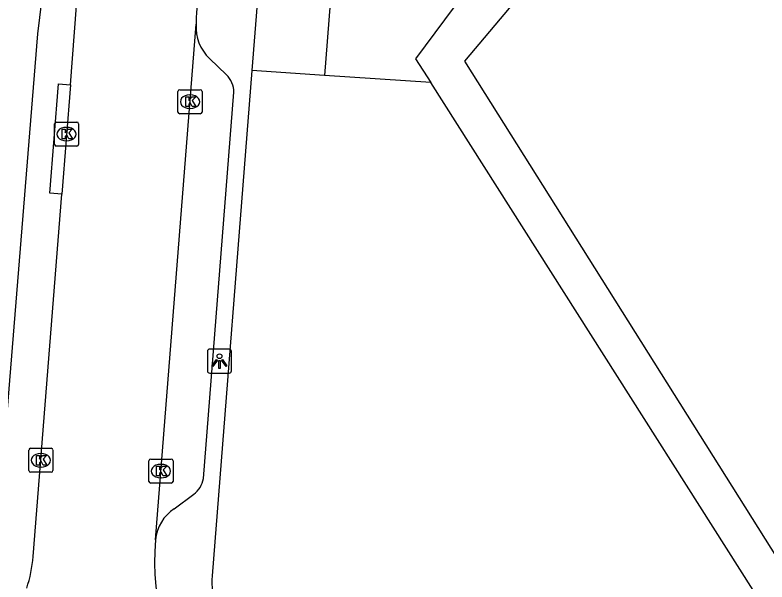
# Model space of a CAD drawing. Extents: x 157767 to 159171, y 387842 to 389425.
# Drawn here: x 158415.46 to 158446.64, y 388763.97 to 388787.49 of the extents above; entities that cross this region are included whole.
import ezdxf

# ---------------------------------------------------------------- set-up
doc = ezdxf.new("R2010")
doc.units = 0
for name, color, linetype in [('IMGEO_Groenvoorziening', 7, 'Continuous'), ('IMGEO_Kolk', 7, 'Continuous'), ('IMGEO_Lichtpunt', 7, 'Continuous'), ('IMGEO_Loofbos', 7, 'Continuous'), ('IMGEO_Rijbaan_lokaal_open', 7, 'Continuous'), ('IMGEO_Voetpad_open', 7, 'Continuous'), ('IMGEO_Waterloop', 7, 'Continuous')]:
    doc.layers.add(name, color=color, linetype=linetype)

msp = doc.modelspace()

# ---------------------------------------------------------------- linework, layer by layer
at = {"layer": 'IMGEO_Groenvoorziening'}
msp.add_lwpolyline([(158428.534, 388787.976), (158428.298, 388784.986)], dxfattribs=at)
at = {"layer": 'IMGEO_Kolk'}
for p, q in [((158422.216, 388783.467), (158422.216, 388784.319)), ((158422.291, 388784.393), (158423.143, 388784.393)), ((158423.217, 388784.319), (158423.217, 388783.467)), ((158422.704, 388784.173), (158422.729, 388784.173)), ((158422.727, 388783.613), (158422.702, 388783.613)), ((158423.143, 388783.393), (158422.291, 388783.393)), ((158417.169, 388783.049), (158418.021, 388783.049)), ((158417.094, 388782.123), (158417.094, 388782.975)), ((158417.582, 388782.829), (158417.607, 388782.829)), ((158418.095, 388782.975), (158418.095, 388782.123)), ((158417.605, 388782.269), (158417.58, 388782.269)), ((158418.021, 388782.049), (158417.169, 388782.049)), ((158416.029, 388768.592), (158416.029, 388769.444)), ((158416.104, 388769.518), (158416.956, 388769.518)), ((158416.517, 388769.298), (158416.542, 388769.298)), ((158417.03, 388769.444), (158417.03, 388768.592)), ((158421.01, 388768.141), (158421.01, 388768.993)), ((158421.085, 388769.067), (158421.937, 388769.067)), ((158422.011, 388768.993), (158422.011, 388768.141)), ((158416.54, 388768.738), (158416.515, 388768.738)), ((158421.498, 388768.847), (158421.523, 388768.847)), ((158416.956, 388768.518), (158416.104, 388768.518)), ((158421.937, 388768.067), (158421.085, 388768.067)), ((158421.521, 388768.287), (158421.496, 388768.287))]:
    msp.add_line(p, q, dxfattribs=at)
for points in [[(158422.216, 388783.467), (158422.216, 388784.319)], [(158422.291, 388784.393), (158423.143, 388784.393)], [(158423.217, 388784.319), (158423.217, 388783.467)], [(158422.537, 388784.093), (158422.66, 388784.093), (158422.66, 388783.942), (158422.79, 388784.093), (158422.954, 388784.093), (158422.808, 388783.942), (158422.961, 388783.693), (158422.809, 388783.693), (158422.724, 388783.857), (158422.66, 388783.79), (158422.66, 388783.693), (158422.537, 388783.693), (158422.537, 388784.093)], [(158423.143, 388783.393), (158422.291, 388783.393)], [(158417.169, 388783.049), (158418.021, 388783.049)], [(158417.094, 388782.123), (158417.094, 388782.975)], [(158417.415, 388782.749), (158417.538, 388782.749), (158417.538, 388782.598), (158417.668, 388782.749), (158417.832, 388782.749), (158417.686, 388782.598), (158417.839, 388782.349), (158417.687, 388782.349), (158417.602, 388782.513), (158417.538, 388782.446), (158417.538, 388782.349), (158417.415, 388782.349), (158417.415, 388782.749)], [(158418.095, 388782.975), (158418.095, 388782.123)], [(158418.021, 388782.049), (158417.169, 388782.049)], [(158416.029, 388768.592), (158416.029, 388769.444)], [(158416.104, 388769.518), (158416.956, 388769.518)], [(158417.03, 388769.444), (158417.03, 388768.592)], [(158416.35, 388769.218), (158416.473, 388769.218), (158416.473, 388769.067), (158416.603, 388769.218), (158416.767, 388769.218), (158416.621, 388769.067), (158416.774, 388768.818), (158416.622, 388768.818), (158416.537, 388768.982), (158416.473, 388768.915), (158416.473, 388768.818), (158416.35, 388768.818), (158416.35, 388769.218)], [(158421.01, 388768.141), (158421.01, 388768.993)], [(158421.085, 388769.067), (158421.937, 388769.067)], [(158422.011, 388768.993), (158422.011, 388768.141)], [(158421.331, 388768.767), (158421.454, 388768.767), (158421.454, 388768.616), (158421.584, 388768.767), (158421.748, 388768.767), (158421.602, 388768.616), (158421.755, 388768.367), (158421.603, 388768.367), (158421.518, 388768.531), (158421.454, 388768.464), (158421.454, 388768.367), (158421.331, 388768.367), (158421.331, 388768.767)], [(158416.956, 388768.518), (158416.104, 388768.518)], [(158421.937, 388768.067), (158421.085, 388768.067)]]:
    msp.add_lwpolyline(points, dxfattribs=at)
for centre, start, end in [((158422.293, 388784.317), 91.552, 178.448), ((158422.293, 388784.317), 91.552, 178.448), ((158423.141, 388784.317), 1.552, 88.448), ((158423.141, 388784.317), 1.552, 88.448), ((158422.293, 388783.469), 181.552, 268.448), ((158422.293, 388783.469), 181.552, 268.448), ((158423.141, 388783.469), 271.552, 358.448), ((158423.141, 388783.469), 271.552, 358.448), ((158417.171, 388782.973), 91.552, 178.448), ((158417.171, 388782.973), 91.552, 178.448), ((158418.019, 388782.973), 1.552, 88.448), ((158418.019, 388782.973), 1.552, 88.448), ((158417.171, 388782.125), 181.552, 268.448), ((158417.171, 388782.125), 181.552, 268.448), ((158418.019, 388782.125), 271.552, 358.448), ((158418.019, 388782.125), 271.552, 358.448), ((158416.106, 388769.442), 91.552, 178.448), ((158416.106, 388769.442), 91.552, 178.448), ((158416.954, 388769.442), 1.552, 88.448), ((158416.954, 388769.442), 1.552, 88.448), ((158421.087, 388768.991), 91.552, 178.448), ((158421.087, 388768.991), 91.552, 178.448), ((158421.935, 388768.991), 1.552, 88.448), ((158421.935, 388768.991), 1.552, 88.448), ((158416.106, 388768.594), 181.552, 268.448), ((158416.106, 388768.594), 181.552, 268.448), ((158416.954, 388768.594), 271.552, 358.448), ((158416.954, 388768.594), 271.552, 358.448), ((158421.087, 388768.143), 181.552, 268.448), ((158421.087, 388768.143), 181.552, 268.448), ((158421.935, 388768.143), 271.552, 358.448), ((158421.935, 388768.143), 271.552, 358.448)]:
    msp.add_arc(centre, 0.0765, start, end, dxfattribs=at)
for centre, major_axis, ratio, start_param, end_param in [((158422.703, 388783.893), (-0.387, 0.002), 0.722429, 4.712389, 7.853982), ((158422.728, 388783.893), (-0.39, 0.002), 0.717154, 1.570796, 4.712389), ((158417.581, 388782.549), (-0.387, 0.002), 0.722429, 4.712389, 7.853982), ((158417.606, 388782.549), (-0.39, 0.002), 0.717154, 1.570796, 4.712389), ((158416.516, 388769.018), (-0.387, 0.002), 0.722429, 4.712389, 7.853982), ((158416.541, 388769.018), (-0.39, 0.002), 0.717154, 1.570796, 4.712389), ((158421.497, 388768.567), (-0.387, 0.002), 0.722429, 4.712389, 7.853982), ((158421.522, 388768.567), (-0.39, 0.002), 0.717154, 1.570796, 4.712389)]:
    msp.add_ellipse(centre, major_axis=major_axis, ratio=ratio, start_param=start_param, end_param=end_param, dxfattribs=at)
at = {"layer": 'IMGEO_Lichtpunt'}
for p, q in [((158423.438, 388773.537), (158423.438, 388772.73)), ((158423.438, 388773.537), (158423.438, 388772.73)), ((158424.34, 388773.632), (158423.532, 388773.632)), ((158424.34, 388773.632), (158423.532, 388773.632)), ((158424.434, 388772.73), (158424.434, 388773.537)), ((158424.434, 388772.73), (158424.434, 388773.537)), ((158423.532, 388772.636), (158424.34, 388772.636)), ((158423.532, 388772.636), (158424.34, 388772.636))]:
    msp.add_line(p, q, dxfattribs=at)
for points in [[(158423.812, 388773.201), (158423.851, 388773.173), (158423.663, 388772.911), (158423.625, 388772.938), (158423.812, 388773.201)], [(158423.914, 388773.153), (158423.961, 388773.153), (158423.961, 388772.831), (158423.914, 388772.831), (158423.914, 388773.153)], [(158424.024, 388773.173), (158424.062, 388773.2), (158424.249, 388772.938), (158424.21, 388772.91), (158424.024, 388773.173)]]:
    msp.add_lwpolyline(points, dxfattribs=at)
msp.add_circle((158423.937, 388773.335), 0.0994, dxfattribs=at)
for centre, start, end in [((158423.532, 388773.537), 90, 180), ((158423.532, 388773.537), 90, 180), ((158424.34, 388773.537), 0, 90), ((158424.34, 388773.537), 0, 90), ((158423.532, 388772.73), 180, 270), ((158423.532, 388772.73), 180, 270), ((158424.34, 388772.73), 270, 0), ((158424.34, 388772.73), 270, 360)]:
    msp.add_arc(centre, 0.0946, start, end, dxfattribs=at)
at = {"layer": 'IMGEO_Loofbos'}
for points in [[(158428.298, 388784.986), (158425.286, 388785.192)], [(158432.702, 388784.685), (158428.298, 388784.986)]]:
    msp.add_lwpolyline(points, dxfattribs=at)
at = {"layer": 'IMGEO_Rijbaan_lokaal_open'}
for points in [[(158417.754, 388784.59), (158418.013, 388787.872)], [(158421.286, 388765.716), (158422.97, 388787.108)], [(158417.754, 388784.59), (158417.398, 388780.061)], [(158416.213, 388765.021), (158417.398, 388780.061)]]:
    msp.add_lwpolyline(points, dxfattribs=at)
for centre, radius, start, end in [((158434.612, 388786.893), 11.644, 140.0176, 178.9412), ((158431.072, 388764.823), 9.827, 174.7873, 219.4215), ((158410.48, 388765.521), 5.755, 341.6768, 355.0139)]:
    msp.add_arc(centre, radius, start, end, dxfattribs=at)
at = {"layer": 'IMGEO_Voetpad_open'}
for points in [[(158414.622, 388764.789), (158416.404, 388786.714), (158416.917, 388790.902)], [(158425.534, 388788.334), (158425.286, 388785.192)], [(158424.226, 388785.013), (158423.526, 388785.686)], [(158425.286, 388785.192), (158423.63, 388764.226)], [(158417.398, 388780.061), (158416.9, 388780.1), (158417.257, 388784.629), (158417.754, 388784.59)], [(158423.27, 388768.262), (158424.534, 388784.285)], [(158422.063, 388767.008), (158422.868, 388767.605)]]:
    msp.add_lwpolyline(points, dxfattribs=at)
for centre, radius, start, end in [((158424.728, 388786.976), 1.763, 175.702, 227.0089), ((158423.546, 388784.296), 0.988, 359.3619, 46.5023), ((158422.244, 388768.438), 1.041, 306.8331, 350.2443), ((158423.007, 388765.561), 1.728, 123.1084, 174.8468), ((158427.314, 388763.969), 3.693, 176.0115, 217.1884)]:
    msp.add_arc(centre, radius, start, end, dxfattribs=at)
at = {"layer": 'IMGEO_Waterloop'}
for points in [[(158514.717, 388881.433), (158500, 388863.827), (158490.057, 388851.932), (158471.192, 388830.186), (158448.685, 388803.335), (158446.172, 388799.921), (158434.097, 388785.573), (158453.34, 388754.968), (158452.147, 388754.048)], [(158488.02, 388853.501), (158469.909, 388831.546), (158439.201, 388795.287), (158432.072, 388785.677), (158432.702, 388784.685)], [(158452.147, 388754.048), (158432.702, 388784.685)]]:
    msp.add_lwpolyline(points, dxfattribs=at)

doc.saveas('drawing.dxf')
